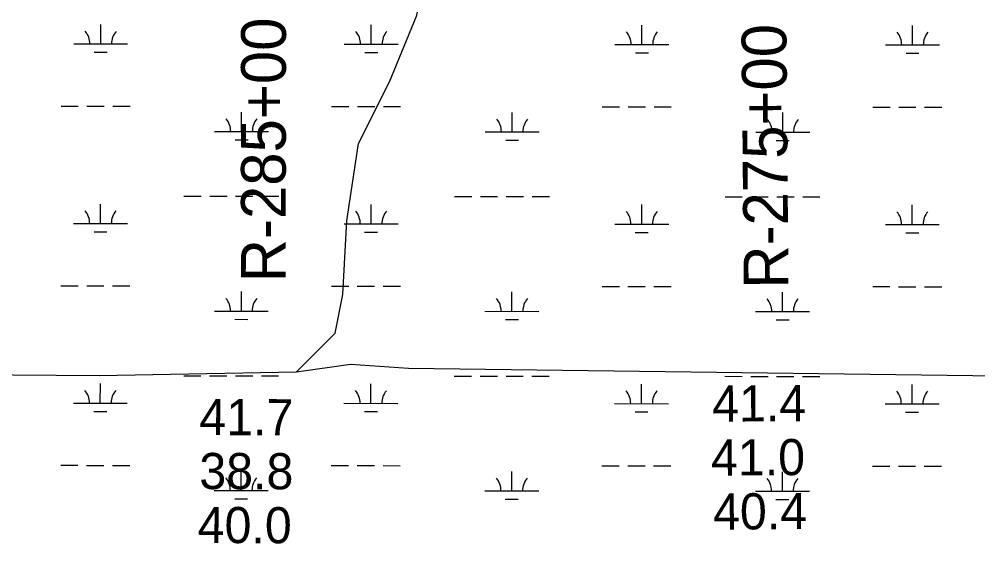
# Model space of a CAD drawing. Extents: x 3148686 to 3186545, y 916144 to 941516.
# Drawn here: x 3172386 to 3174164, y 933942 to 934915 of the extents above; entities that cross this region are included whole.
import ezdxf

# ---------------------------------------------------------------- set-up
doc = ezdxf.new("R2010")
doc.units = 0
for name, color, linetype in [('V-RIVR-RANG', 7, 'Continuous'), ('V-RIVR-RANG-IDEN', 7, 'Continuous'), ('V-TOPO-SHOR', 7, 'Continuous'), ('V-WETL-SWMP', 7, 'Continuous')]:
    doc.layers.add(name, color=color, linetype=linetype)

msp = doc.modelspace()

# ---------------------------------------------------------------- linework, layer by layer
at = {"layer": 'V-TOPO-SHOR'}
for points in [[(3172900.5, 934261.2), (3172972.3, 934332.8), (3172986.7, 934404.4), (3172994, 934540.6), (3173015.6, 934683.9), (3173073.1, 934798.5), (3173123.4, 934920.3), (3173145, 935006.3), (3173152.2, 935092.3), (3173166.6, 935128.1), (3173195.3, 935163.9), (3173224, 935185.4), (3173302.9, 935199.6), (3173453.4, 935213.8), (3173682.7, 935227.9), (3173790.2, 935199.1), (3173811.7, 935177.6)], [(3169144.9, 934229.3), (3169216.6, 934257.9), (3169352.8, 934272.1), (3170377.7, 934271), (3172535, 934254.4), (3172900.5, 934261.2), (3173000.9, 934275.4), (3173108.4, 934268.1), (3174298.1, 934252.5), (3175136.6, 934251.7), (3175409, 934287.2), (3175953.7, 934258), (3176433.8, 934243.1), (3177007.2, 934242.5), (3177523.3, 934277.8), (3177924.6, 934277.4), (3179171.7, 934276.1), (3179501.4, 934290.1), (3179544.4, 934282.8), (3179558.7, 934254.2), (3179585.5, 934211.6)]]:
    msp.add_lwpolyline(points, dxfattribs=at)
at = {"layer": 'V-WETL-SWMP'}
for p, q in [((3172537.5, 934868.6), (3172537.6, 934904.6)), ((3173039.4, 934868.1), (3173039.5, 934904.1)), ((3173541.3, 934867.5), (3173541.4, 934903.5)), ((3174043.2, 934867), (3174043.3, 934903)), ((3172487.5, 934868.7), (3172587.5, 934868.6)), ((3172989.4, 934868.1), (3173089.4, 934868)), ((3173491.3, 934867.6), (3173591.3, 934867.5)), ((3173993.2, 934867.1), (3174093.2, 934867)), ((3172525.5, 934853.2), (3172549.5, 934853.2)), ((3173027.4, 934852.7), (3173051.4, 934852.6)), ((3173529.3, 934852.1), (3173553.3, 934852.1)), ((3174031.2, 934851.6), (3174055.2, 934851.6)), ((3172464, 934753.3), (3172496, 934753.2)), ((3172512, 934753.2), (3172544, 934753.2)), ((3172560, 934753.1), (3172592, 934753.1)), ((3172798.8, 934706.5), (3172798.8, 934742.5)), ((3172965.9, 934752.7), (3172997.9, 934752.7)), ((3173013.9, 934752.7), (3173045.9, 934752.6)), ((3173061.9, 934752.6), (3173093.9, 934752.6)), ((3173467.8, 934752.2), (3173499.8, 934752.2)), ((3173515.8, 934752.1), (3173547.8, 934752.1)), ((3173563.8, 934752.1), (3173595.8, 934752.1)), ((3173969.7, 934751.7), (3174001.7, 934751.6)), ((3174017.7, 934751.6), (3174049.7, 934751.6)), ((3174065.7, 934751.6), (3174097.7, 934751.5)), ((3173300.7, 934705.9), (3173300.7, 934741.9)), ((3173802.6, 934705.4), (3173802.6, 934741.4)), ((3172748.8, 934706.5), (3172848.8, 934706.4)), ((3172786.8, 934691), (3172810.8, 934691)), ((3173250.7, 934706), (3173350.7, 934705.9)), ((3173288.7, 934690.5), (3173312.7, 934690.5)), ((3173752.6, 934705.5), (3173852.6, 934705.4)), ((3173790.6, 934690), (3173814.6, 934690)), ((3172691.8, 934586.5), (3172723.8, 934586.5)), ((3172739.8, 934586.5), (3172771.8, 934586.4)), ((3172787.8, 934586.4), (3172819.8, 934586.4)), ((3172835.8, 934586.4), (3172867.8, 934586.3)), ((3173193.7, 934586), (3173225.7, 934585.9)), ((3173241.7, 934585.9), (3173273.7, 934585.9)), ((3173289.7, 934585.9), (3173321.7, 934585.8)), ((3173337.7, 934585.8), (3173369.7, 934585.8)), ((3173695.6, 934585.5), (3173727.6, 934585.4)), ((3173743.6, 934585.4), (3173775.6, 934585.4)), ((3173791.6, 934585.4), (3173823.6, 934585.3)), ((3173839.6, 934585.3), (3173871.6, 934585.3)), ((3172537.2, 934535.9), (3172537.2, 934571.9)), ((3173039.1, 934535.4), (3173039.1, 934571.4)), ((3173541, 934534.9), (3173541, 934570.9)), ((3174042.9, 934534.3), (3174042.9, 934570.3)), ((3172487.2, 934536), (3172587.2, 934535.9)), ((3172989.1, 934535.5), (3173089.1, 934535.3)), ((3173491, 934534.9), (3173591, 934534.8)), ((3173992.9, 934534.4), (3174092.9, 934534.3)), ((3172525.2, 934520.5), (3172549.2, 934520.5)), ((3173027.1, 934520), (3173051.1, 934520)), ((3173529, 934519.5), (3173553, 934519.4)), ((3174030.9, 934518.9), (3174054.9, 934518.9)), ((3172463.6, 934420.6), (3172495.6, 934420.5)), ((3172511.6, 934420.5), (3172543.6, 934420.5)), ((3172559.6, 934420.5), (3172591.6, 934420.4)), ((3172798.4, 934373.8), (3172798.5, 934409.8)), ((3172965.5, 934420), (3172997.5, 934420)), ((3173013.5, 934420), (3173045.5, 934420)), ((3173061.5, 934419.9), (3173093.5, 934419.9)), ((3173300.3, 934373.3), (3173300.4, 934409.3)), ((3173467.5, 934419.5), (3173499.5, 934419.5)), ((3173515.5, 934419.5), (3173547.5, 934419.4)), ((3173563.5, 934419.4), (3173595.5, 934419.4)), ((3173802.3, 934372.7), (3173802.3, 934408.7)), ((3173969.4, 934419), (3174001.4, 934419)), ((3174017.4, 934418.9), (3174049.4, 934418.9)), ((3174065.4, 934418.9), (3174097.4, 934418.9)), ((3172748.4, 934373.8), (3172848.4, 934373.7)), ((3173250.3, 934373.3), (3173350.3, 934373.2)), ((3173752.3, 934372.8), (3173852.3, 934372.7)), ((3172786.4, 934358.4), (3172810.4, 934358.3)), ((3173288.3, 934357.8), (3173312.3, 934357.8)), ((3173790.2, 934357.3), (3173814.2, 934357.3)), ((3172691.5, 934253.8), (3172723.5, 934253.8)), ((3172739.5, 934253.8), (3172771.5, 934253.7)), ((3172787.5, 934253.7), (3172819.5, 934253.7)), ((3172835.5, 934253.7), (3172867.5, 934253.6)), ((3173193.4, 934253.3), (3173225.4, 934253.3)), ((3173241.4, 934253.3), (3173273.4, 934253.2)), ((3173289.4, 934253.2), (3173321.4, 934253.2)), ((3173337.4, 934253.2), (3173369.4, 934253.1)), ((3173695.3, 934252.8), (3173727.3, 934252.7)), ((3173743.3, 934252.7), (3173775.3, 934252.7)), ((3173791.3, 934252.7), (3173823.3, 934252.6)), ((3173839.3, 934252.6), (3173871.3, 934252.6)), ((3172536.8, 934203.3), (3172536.9, 934239.3)), ((3173038.7, 934202.7), (3173038.8, 934238.7)), ((3173540.6, 934202.2), (3173540.7, 934238.2)), ((3174042.5, 934201.7), (3174042.6, 934237.7)), ((3172486.8, 934203.3), (3172586.8, 934203.2)), ((3172988.7, 934202.8), (3173088.7, 934202.7)), ((3173490.6, 934202.3), (3173590.6, 934202.1)), ((3173992.5, 934201.7), (3174092.5, 934201.6)), ((3172524.8, 934187.8), (3172548.8, 934187.8)), ((3173026.7, 934187.3), (3173050.7, 934187.3)), ((3173528.6, 934186.8), (3173552.6, 934186.8)), ((3174030.5, 934186.3), (3174054.5, 934186.2)), ((3172463.3, 934087.9), (3172495.3, 934087.9)), ((3172511.3, 934087.8), (3172543.3, 934087.8)), ((3172559.3, 934087.8), (3172591.3, 934087.8)), ((3172965.2, 934087.4), (3172997.2, 934087.3)), ((3173013.2, 934087.3), (3173045.2, 934087.3)), ((3173061.2, 934087.3), (3173093.2, 934087.2)), ((3173467.1, 934086.8), (3173499.1, 934086.8)), ((3173515.1, 934086.8), (3173547.1, 934086.8)), ((3173563.1, 934086.7), (3173595.1, 934086.7)), ((3173969, 934086.3), (3174001, 934086.3)), ((3174017, 934086.3), (3174049, 934086.2)), ((3174065, 934086.2), (3174097, 934086.2)), ((3172798.1, 934041.1), (3172798.1, 934077.1)), ((3173300, 934040.6), (3173300, 934076.6)), ((3173801.9, 934040.1), (3173801.9, 934076.1)), ((3172748.1, 934041.2), (3172848.1, 934041.1)), ((3173250, 934040.6), (3173350, 934040.5)), ((3173751.9, 934040.1), (3173851.9, 934040)), ((3172786.1, 934025.7), (3172810.1, 934025.7)), ((3173288, 934025.2), (3173312, 934025.1)), ((3173789.9, 934024.6), (3173813.9, 934024.6))]:
    msp.add_line(p, q, dxfattribs=at)
for centre, start, end in [((3172482.3, 934869.1), 359.1678, 40.7115), ((3172592.8, 934869), 139.1678, 180.7115), ((3172984.2, 934868.6), 359.1678, 40.7115), ((3173094.7, 934868.5), 139.1678, 180.7115), ((3173486.1, 934868.1), 359.1678, 40.7115), ((3173596.6, 934868), 139.1678, 180.7115), ((3173988, 934867.6), 359.1678, 40.7115), ((3174098.5, 934867.4), 139.1678, 180.7115), ((3172743.5, 934707), 359.1678, 40.7115), ((3172854, 934706.9), 139.1678, 180.7115), ((3173245.5, 934706.5), 359.1678, 40.7115), ((3173355.9, 934706.4), 139.1678, 180.7115), ((3173747.4, 934705.9), 359.1678, 40.7115), ((3173857.8, 934705.8), 139.1678, 180.7115), ((3172481.9, 934536.5), 359.1678, 40.7115), ((3172592.4, 934536.3), 139.1678, 180.7115), ((3172983.8, 934535.9), 359.1678, 40.7115), ((3173094.3, 934535.8), 139.1678, 180.7115), ((3173485.7, 934535.4), 359.1678, 40.7115), ((3173596.2, 934535.3), 139.1678, 180.7115), ((3173987.7, 934534.9), 359.1678, 40.7115), ((3174098.1, 934534.8), 139.1678, 180.7115), ((3172743.2, 934374.3), 359.1678, 40.7115), ((3172853.7, 934374.2), 139.1678, 180.7115), ((3173245.1, 934373.8), 359.1678, 40.7115), ((3173355.6, 934373.7), 139.1678, 180.7115), ((3173747, 934373.3), 359.1678, 40.7115), ((3173857.5, 934373.2), 139.1678, 180.7115), ((3172481.6, 934203.8), 359.1678, 40.7115), ((3172592.1, 934203.7), 139.1678, 180.7115), ((3172983.5, 934203.3), 359.1678, 40.7115), ((3173094, 934203.1), 139.1678, 180.7115), ((3173485.4, 934202.7), 359.1678, 40.7115), ((3173595.9, 934202.6), 139.1678, 180.7115), ((3173987.3, 934202.2), 359.1678, 40.7115), ((3174097.8, 934202.1), 139.1678, 180.7115), ((3172742.8, 934041.7), 359.1678, 40.7115), ((3172853.3, 934041.5), 139.1678, 180.7115), ((3173244.8, 934041.1), 359.1678, 40.7115), ((3173355.2, 934041), 139.1678, 180.7115), ((3173746.7, 934040.6), 359.1678, 40.7115), ((3173857.1, 934040.5), 139.1678, 180.7115)]:
    msp.add_arc(centre, 35.2, start, end, dxfattribs=at)

# ---------------------------------------------------------------- texts
at = {"layer": 'V-RIVR-RANG'}
for s, rotation, p in [('41.4', 0.3383, (3173671.8, 934168.7)), ('41.7', 359.8183, (3172720.5, 934143.9)), ('41.0', 0.3383, (3173669.7, 934068.7)), ('38.8', 359.8183, (3172720.4, 934043.9)), ('40.4', 0.3383, (3173673.5, 933968.7)), ('40.0', 359.8183, (3172717.4, 933943.9))]:
    msp.add_text(s, height=67, rotation=rotation, dxfattribs=at).set_placement(p)
at = {"layer": 'V-RIVR-RANG-IDEN'}
for s, rotation, p in [('R-285+00', 89.9559, (3172880.7, 934427)), ('R-275+00', 90.4848, (3173813.3, 934415.5))]:
    msp.add_text(s, height=83, rotation=rotation, dxfattribs=at).set_placement(p)

doc.saveas('drawing.dxf')
